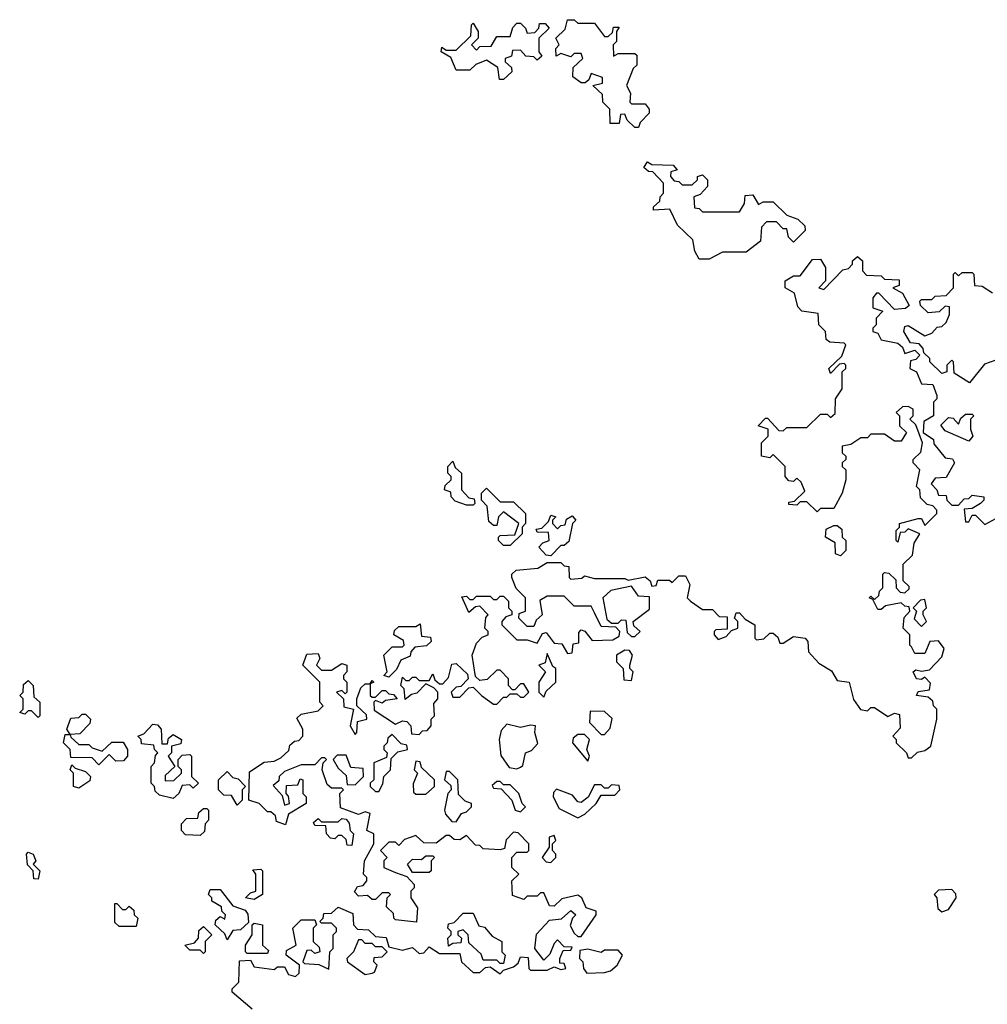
# Model space of a CAD drawing. Extents: x 2029826 to 2248070, y 228728 to 402406.
# Tile 339 of 368: x 2166720 to 2169590, y 311589 to 314510. Entities that reach past the tile are written whole.
import ezdxf

# ---------------------------------------------------------------- set-up
doc = ezdxf.new("R2010")
doc.units = 0

msp = doc.modelspace()

# ---------------------------------------------------------------- linework, layer by layer
at = {"layer": '0CON10XD'}
for points in [[(2168155, 314332.5), (2168143, 314333), (2168138.3, 314368.3), (2168105, 314390), (2168073, 314377), (2168055, 314360), (2168015, 314360), (2167998.3, 314398.3), (2167970, 314415), (2167971.7, 314428.3), (2167985, 314420), (2168015, 314420), (2168058.3, 314461.7), (2168060, 314495), (2168065, 314500), (2168080, 314475), (2168080, 314455), (2168060, 314435), (2168075, 314420), (2168085, 314430), (2168118.3, 314431.7), (2168135, 314460), (2168175, 314460), (2168183, 314487), (2168195, 314500), (2168205, 314500), (2168220, 314485), (2168225, 314470), (2168248.3, 314471.7), (2168260, 314485), (2168261.7, 314498.3), (2168278.3, 314498.3), (2168290, 314485), (2168260, 314455), (2168260, 314415), (2168268.3, 314401.7), (2168255, 314390), (2168245, 314400), (2168221.7, 314401.7), (2168205, 314420), (2168181.7, 314418.3), (2168178.3, 314401.7), (2168160, 314395), (2168160, 314385), (2168178.3, 314368.3), (2168180, 314355), (2168155, 314332.5)], [(2168555, 314190), (2168545, 314190), (2168521.7, 314211.7), (2168515, 314230), (2168501.7, 314228.3), (2168498.3, 314201.7), (2168471.7, 314201.7), (2168470, 314245), (2168450, 314265), (2168448.3, 314288.3), (2168420, 314315), (2168448.3, 314321.7), (2168448.3, 314338.3), (2168415, 314350), (2168408.3, 314331.7), (2168397.5, 314322.5), (2168385, 314322.5), (2168360.7, 314340.7), (2168361.7, 314368.3), (2168390, 314395), (2168385, 314410), (2168365, 314410), (2168355, 314400), (2168325, 314410), (2168311.7, 314401.7), (2168310, 314425), (2168320, 314435), (2168310, 314455), (2168338.3, 314481.7), (2168345, 314510), (2168365, 314510), (2168375, 314500), (2168425, 314500), (2168455, 314460), (2168465, 314460), (2168478.3, 314471.7), (2168481.7, 314488.3), (2168498.3, 314488.3), (2168490, 314475), (2168490, 314445), (2168480, 314435), (2168481.7, 314401.7), (2168495, 314410), (2168545, 314410), (2168550, 314405), (2168550, 314375), (2168540, 314365), (2168520, 314315), (2168531.7, 314291.7), (2168530, 314265), (2168535, 314260), (2168575, 314260), (2168587.5, 314245), (2168587, 314233), (2168560, 314205), (2168555, 314190)], [(2168765, 313800), (2168735, 313800), (2168723, 313823), (2168717, 313857), (2168670.7, 313900.7), (2168648.3, 313948.3), (2168600, 313945), (2168600, 313955), (2168618.3, 313971.7), (2168620, 313985), (2168630, 313995), (2168630, 314025), (2168598.3, 314058.3), (2168585, 314060), (2168571.7, 314071.7), (2168581.7, 314088.3), (2168595, 314080), (2168658.3, 314078.3), (2168670, 314065), (2168651.7, 314058.3), (2168650, 314045), (2168661.7, 314031.7), (2168675, 314030), (2168685, 314020), (2168715, 314020), (2168730, 314035), (2168730, 314045), (2168745, 314050), (2168760, 314035), (2168760, 314015), (2168738.3, 313991.7), (2168720, 313985), (2168721.7, 313951.7), (2168735, 313950), (2168745, 313940), (2168855, 313940), (2168870, 313965), (2168871.7, 313988.3), (2168895, 313990), (2168911.7, 313961.7), (2168925, 313970), (2168955, 313970), (2168995, 313930), (2169028.3, 313918.3), (2169048.3, 313898.3), (2169050, 313885), (2169015, 313850), (2169000, 313865), (2168995, 313890), (2168985, 313890), (2168965, 313910), (2168935, 313910), (2168920, 313895), (2168917, 313853), (2168875, 313820), (2168805, 313820), (2168765, 313800)], [(2169170, 313545), (2169165, 313550), (2169123, 313553), (2169111.7, 313561.7), (2169110, 313585), (2169090, 313605), (2169088.3, 313638.3), (2169040, 313645), (2169028.3, 313658.3), (2169018.3, 313698.3), (2168990, 313715), (2168990, 313735), (2169015, 313750), (2169035, 313750), (2169071.7, 313798.3), (2169095, 313800), (2169110, 313775), (2169110, 313735), (2169090, 313715), (2169105, 313710), (2169161.7, 313768.3), (2169178.3, 313771.7), (2169190, 313785), (2169190, 313795), (2169205, 313807.5), (2169220, 313795), (2169220, 313765), (2169231.7, 313751.7), (2169275, 313750), (2169285, 313740), (2169328.3, 313738.3), (2169328.3, 313721.7), (2169310, 313715), (2169338.3, 313698.3), (2169358.3, 313661.7), (2169347, 313653), (2169315, 313650), (2169268.3, 313698.3), (2169261.7, 313698.3), (2169250, 313685), (2169250, 313655), (2169280, 313645), (2169260, 313625), (2169260, 313605), (2169250, 313595), (2169250, 313585), (2169265, 313580), (2169275, 313560), (2169325, 313550), (2169338.3, 313538.3), (2169345, 313520), (2169375, 313530), (2169390, 313515), (2169378.3, 313501.7), (2169361.7, 313498.3), (2169360, 313475), (2169380, 313465), (2169395, 313430), (2169428.3, 313428.3), (2169440, 313395), (2169440, 313385), (2169430, 313375), (2169430, 313335), (2169401.7, 313318.3), (2169400, 313285), (2169430, 313265), (2169431.7, 313251.7), (2169465, 313210), (2169487, 313207), (2169492.5, 313195), (2169468.3, 313151.7), (2169435, 313150), (2169423, 313133), (2169440, 313115), (2169445, 313100), (2169468.3, 313098.3), (2169470, 313085), (2169485, 313070), (2169505, 313070), (2169521.7, 313088.3), (2169535, 313090), (2169545, 313100), (2169580, 313095), (2169580, 313085), (2169570, 313075), (2169545, 313060), (2169521.7, 313058.3), (2169525, 313020), (2169535, 313020), (2169545, 313040), (2169555, 313040), (2169582.5, 313012.5), (2169615, 313030)], [(2169615, 313500), (2169581.7, 313488.3), (2169537, 313433), (2169491.7, 313461.7), (2169490, 313495), (2169485, 313500), (2169470, 313485), (2169470, 313465), (2169455, 313460), (2169420, 313495), (2169420, 313505), (2169401.7, 313521.7), (2169400, 313535), (2169388.3, 313548.3), (2169361.7, 313551.7), (2169342.5, 313585), (2169345, 313600), (2169355, 313602.5), (2169405, 313572.5), (2169425, 313580), (2169441.7, 313598.3), (2169455, 313600), (2169468.3, 313611.7), (2169477.5, 313635), (2169478.3, 313658.3), (2169465, 313660), (2169447, 313643), (2169415, 313640), (2169391.7, 313661.7), (2169390, 313675), (2169395, 313680), (2169425, 313680), (2169435, 313690), (2169468.3, 313691.7), (2169490, 313715), (2169490, 313755), (2169495, 313760), (2169505, 313750), (2169515, 313760), (2169545, 313760), (2169550, 313755), (2169551.7, 313721.7), (2169575, 313720), (2169605, 313700)], [(2167835, 311980), (2167868.3, 311968.3), (2167890, 311945), (2167890, 311935), (2167880, 311925), (2167880, 311905), (2167900, 311875), (2167897, 311833), (2167835, 311840), (2167830, 311845), (2167828.3, 311858.3), (2167808.3, 311878.3), (2167810, 311905), (2167820, 311915), (2167815, 311920), (2167795, 311920), (2167775, 311900), (2167765, 311900), (2167751.7, 311911.7), (2167725, 311910), (2167713, 311923), (2167721.7, 311938.3), (2167738.3, 311941.7), (2167750, 311955), (2167750, 311965), (2167740, 311975), (2167742.5, 312015), (2167770, 312065), (2167770, 312095), (2167750, 312105), (2167760, 312155), (2167745, 312160), (2167725, 312152.5), (2167671.7, 312171.7), (2167670, 312215), (2167680, 312225), (2167675, 312230), (2167645, 312230), (2167631.7, 312241.7), (2167617.5, 312285), (2167620, 312305), (2167630, 312315), (2167625, 312320), (2167615, 312320), (2167595, 312300), (2167555, 312300), (2167505, 312280), (2167490, 312265), (2167488.3, 312251.7), (2167471.7, 312238.3), (2167498.3, 312208.3), (2167505, 312180), (2167520, 312185), (2167517, 312207), (2167510, 312215), (2167511.7, 312238.3), (2167545, 312240), (2167551.7, 312258.3), (2167560, 312255), (2167560, 312215), (2167570, 312205), (2167570, 312185), (2167517, 312153), (2167508.3, 312121.7), (2167481.7, 312131.7), (2167478.3, 312148.3), (2167465, 312160), (2167455, 312160), (2167430, 312185), (2167400, 312195), (2167401.7, 312278.3), (2167445, 312307.5), (2167475, 312310), (2167495, 312320), (2167518.3, 312341.7), (2167521.7, 312358.3), (2167535, 312370), (2167548.3, 312371.7), (2167560, 312385), (2167560, 312405), (2167541.7, 312438.3), (2167555, 312450), (2167605, 312460), (2167620, 312475), (2167610, 312485), (2167610, 312545), (2167560, 312595), (2167571.7, 312628.3), (2167605, 312630), (2167610, 312615), (2167600, 312595), (2167615, 312580), (2167645, 312580), (2167675, 312600), (2167690, 312595), (2167690, 312575), (2167680, 312565), (2167680, 312555), (2167690, 312545), (2167690, 312515), (2167685, 312510), (2167675, 312520), (2167660, 312515), (2167680, 312495), (2167681.7, 312471.7), (2167710, 312465), (2167700, 312415), (2167715, 312390), (2167720, 312395), (2167721.7, 312428.3), (2167750, 312435), (2167748.3, 312448.3), (2167720, 312475), (2167720, 312495), (2167731.7, 312528.3), (2167745, 312540), (2167760, 312540), (2167765, 312550), (2167770, 312545), (2167760, 312540), (2167760, 312505), (2167765, 312500), (2167775, 312500), (2167795, 312520), (2167805, 312520), (2167815, 312510), (2167828.3, 312508.3), (2167840, 312495), (2167805, 312490), (2167795, 312482.5), (2167775, 312490), (2167770, 312485), (2167771.7, 312461.7), (2167835, 312420), (2167855, 312430), (2167868.3, 312428.3), (2167880, 312415), (2167881.7, 312391.7), (2167905, 312390), (2167915, 312400), (2167928.3, 312401.7), (2167940, 312415), (2167940, 312435), (2167950, 312445), (2167948.3, 312481.7), (2167960, 312495), (2167960, 312515), (2167948.3, 312528.3), (2167925, 312540), (2167898.3, 312511.7), (2167881.7, 312508.3), (2167863, 312493), (2167860, 312525), (2167850, 312535), (2167855, 312560), (2167865, 312550), (2167875, 312550), (2167885, 312560), (2167895, 312560), (2167905, 312550), (2167935, 312550), (2167945, 312570), (2167951.7, 312551.7), (2167965, 312540), (2167975, 312540), (2167991.7, 312558.3), (2168001.7, 312598.3), (2168015, 312600), (2168048.3, 312568.3), (2168050, 312555), (2168028.3, 312531.7), (2168015, 312530), (2168000, 312515), (2168005, 312500), (2168025, 312500), (2168051.7, 312528.3), (2168065, 312530), (2168090, 312505), (2168125, 312480), (2168135, 312480), (2168155, 312500), (2168165, 312500), (2168175, 312510), (2168195, 312510), (2168205, 312500), (2168215, 312500), (2168230, 312515), (2168215, 312540), (2168205, 312540), (2168188.3, 312521.7), (2168181.7, 312521.7), (2168170, 312535), (2168170, 312555), (2168145, 312580), (2168135, 312580), (2168107, 312553), (2168085, 312550), (2168071.7, 312561.7), (2168062.5, 312625), (2168075, 312660), (2168091.7, 312678.3), (2168110, 312685), (2168110, 312695), (2168100, 312705), (2168103, 312737), (2168110, 312745), (2168085, 312770), (2168071.7, 312768.3), (2168051.7, 312751.7), (2168031.7, 312798.3), (2168045, 312800), (2168055, 312790), (2168065, 312790), (2168075, 312800), (2168115, 312800), (2168125, 312790), (2168135, 312790), (2168145, 312800), (2168155, 312800), (2168170, 312785), (2168170, 312765), (2168180, 312755), (2168180, 312745), (2168161.7, 312738.3), (2168150, 312725), (2168150, 312715), (2168195, 312670), (2168225, 312670), (2168255, 312660), (2168270.7, 312689.3), (2168281.7, 312691.7), (2168305, 312660), (2168328.3, 312658.3), (2168345, 312630), (2168358.3, 312631.7), (2168361.7, 312658.3), (2168378.3, 312661.7), (2168378.3, 312691.7), (2168385, 312700), (2168396.4, 312696.4), (2168418.3, 312668.3), (2168479.3, 312670.7), (2168498.3, 312681.7), (2168500, 312695), (2168488.3, 312708.3), (2168445, 312710), (2168425, 312750), (2168415, 312770), (2168365, 312770), (2168335, 312800), (2168285, 312800), (2168263, 312787), (2168270, 312745), (2168251.7, 312728.3), (2168245, 312710), (2168225, 312710), (2168200, 312735), (2168201.7, 312748.3), (2168220, 312755), (2168220, 312795), (2168193, 312823), (2168180, 312855), (2168180, 312865), (2168193, 312877), (2168257, 312883), (2168285, 312900), (2168325, 312900), (2168335, 312890), (2168348.3, 312888.3), (2168350, 312855), (2168355, 312850), (2168387, 312853), (2168395, 312860), (2168425, 312852.5), (2168515, 312852.5), (2168525, 312847.5), (2168575, 312857.5), (2168590, 312845), (2168595, 312830), (2168608.3, 312831.7), (2168613, 312847), (2168647.5, 312847.5), (2168655, 312840), (2168675, 312860), (2168695, 312860), (2168707.5, 312835), (2168700, 312795), (2168710, 312785), (2168745, 312760), (2168775, 312760), (2168795, 312740), (2168818.3, 312738.3), (2168818.3, 312701.7), (2168785, 312700), (2168780, 312695), (2168780, 312685), (2168791.7, 312671.7), (2168815, 312680), (2168831.7, 312698.3), (2168850, 312705), (2168850, 312725), (2168840, 312735), (2168845, 312750), (2168855, 312750), (2168871.7, 312731.7), (2168900, 312715), (2168900, 312675), (2168905, 312670), (2168927, 312673), (2168945, 312690), (2168955, 312690), (2168968.3, 312678.3), (2168975, 312660), (2168985, 312660), (2169015, 312680), (2169050, 312675), (2169057.5, 312665), (2169060, 312635), (2169090.7, 312600.7), (2169128.3, 312578.3), (2169145, 312550), (2169180, 312545), (2169193, 312493), (2169213.6, 312463.6), (2169235, 312460), (2169245, 312470), (2169255, 312470), (2169295, 312442.5), (2169315, 312452.5), (2169329.3, 312449.3), (2169331.7, 312408.3), (2169310, 312385), (2169320, 312375), (2169320, 312365), (2169350, 312335), (2169355, 312320), (2169365, 312320), (2169383, 312337), (2169405, 312342.5), (2169422.5, 312355), (2169440, 312435), (2169440, 312465), (2169430, 312475), (2169428.3, 312488.3), (2169415, 312500), (2169380, 312505), (2169385, 312517.5), (2169418.3, 312521.7), (2169421.7, 312541.7), (2169405, 312560), (2169395, 312552.5), (2169380, 312555), (2169370, 312575), (2169378.3, 312581.7), (2169395, 312577.5), (2169418.3, 312581.7), (2169455, 312620), (2169462.5, 312645), (2169445, 312667.5), (2169420, 312665), (2169405, 312630), (2169375, 312630), (2169365, 312650), (2169360, 312655), (2169360, 312685), (2169340, 312705), (2169343, 312737), (2169360, 312755), (2169358.3, 312768.3), (2169345, 312770), (2169335, 312780), (2169288.3, 312771.7), (2169275, 312760), (2169265, 312760), (2169250, 312790), (2169240, 312795), (2169245, 312800), (2169255, 312790), (2169268.3, 312801.7), (2169270, 312815), (2169280, 312825), (2169280, 312865), (2169285, 312870), (2169298.3, 312868.3), (2169318.3, 312848.3), (2169320, 312825), (2169331.7, 312811.7), (2169345, 312810), (2169358.3, 312821.7), (2169358.3, 312828.3), (2169340, 312845), (2169340, 312895), (2169368.3, 312921.7), (2169373, 312957), (2169390, 312985), (2169355, 313000), (2169345, 312990), (2169331.7, 312988.3), (2169325, 312960), (2169320, 312965), (2169320, 312995), (2169330, 313005), (2169330, 313015), (2169385, 313030), (2169395, 313030), (2169405, 313010), (2169440, 313045), (2169440, 313055), (2169428.3, 313068.3), (2169411.7, 313071.7), (2169391.7, 313091.7), (2169390, 313115), (2169380, 313125), (2169390, 313175), (2169370, 313195), (2169370, 313205), (2169392.5, 313227.5), (2169397.5, 313255), (2169378.3, 313308.3), (2169360, 313325), (2169370, 313335), (2169370, 313355), (2169355, 313362.5), (2169338.3, 313361.7), (2169320, 313345), (2169330, 313335), (2169330, 313305), (2169350, 313285), (2169335, 313260), (2169315, 313260), (2169285, 313280), (2169245, 313280), (2169235, 313270), (2169215, 313270), (2169185, 313250), (2169160, 313245), (2169160, 313225), (2169170, 313215), (2169170, 313205), (2169160, 313195), (2169160, 313185), (2169170, 313175), (2169170, 313145), (2169160, 313105), (2169135, 313060), (2169095, 313060), (2169085, 313050), (2169055, 313080), (2169035, 313080), (2169025, 313070), (2169001.7, 313071.7), (2169001.7, 313078.3), (2169018.3, 313081.7), (2169048.3, 313111.7), (2169038.3, 313138.3), (2169025, 313150), (2169015, 313140), (2169001.7, 313141.7), (2168990, 313155), (2168990, 313185), (2168955, 313220), (2168945, 313210), (2168920, 313215), (2168920, 313255), (2168940, 313275), (2168940, 313295), (2168910, 313305), (2168931.7, 313328.3), (2168938.3, 313328.3), (2168971.7, 313291.7), (2168985, 313290), (2168995, 313300), (2169055, 313300), (2169095, 313340), (2169115, 313340), (2169125, 313330), (2169138.3, 313341.7), (2169140, 313385), (2169160, 313415), (2169160, 313465), (2169170, 313475), (2169170, 313485), (2169165, 313490), (2169151.7, 313488.3), (2169125, 313460), (2169120, 313475), (2169158.3, 313511.7), (2169170, 313545)], [(2169535, 313260), (2169465, 313290), (2169452.5, 313307.5), (2169475, 313330), (2169488.3, 313328.3), (2169505, 313310), (2169511.7, 313328.3), (2169525, 313340), (2169545, 313340), (2169550, 313335), (2169540, 313325), (2169540, 313295), (2169547.5, 313275), (2169535, 313260)], [(2168065, 313070), (2168045, 313070), (2168011.7, 313081.7), (2168000, 313095), (2167998.3, 313108.3), (2167980, 313115), (2167981.7, 313128.3), (2168000, 313145), (2168000, 313155), (2167990, 313165), (2167990, 313185), (2168005, 313200), (2168011.7, 313181.7), (2168030, 313165), (2168030, 313115), (2168051.7, 313091.7), (2168068.3, 313088.3), (2168070, 313075), (2168065, 313070)], [(2168175, 312950), (2168155, 312950), (2168140, 312965), (2168140, 312975), (2168145, 312980), (2168188.3, 312981.7), (2168200, 313015), (2168155, 313050), (2168140, 313035), (2168135, 313010), (2168125, 313010), (2168111.7, 313021.7), (2168107, 313067), (2168090, 313085), (2168090, 313105), (2168105, 313120), (2168145, 313080), (2168185, 313080), (2168220, 313045), (2168220, 313015), (2168210, 313005), (2168210, 312985), (2168175, 312950)], [(2168295, 312920), (2168281.7, 312921.7), (2168260, 312945), (2168271.7, 312958.3), (2168290, 312965), (2168288.3, 312988.3), (2168255, 312990), (2168251.7, 312998.3), (2168268.3, 313001.7), (2168288.3, 313021.7), (2168295, 313040), (2168310, 313035), (2168300, 313025), (2168300, 313015), (2168315, 313000), (2168325, 313010), (2168338.3, 313011.7), (2168341.7, 313028.3), (2168358.3, 313038.3), (2168370, 313025), (2168360, 313015), (2168348.3, 312961.7), (2168335, 312950), (2168325, 312950), (2168295, 312920)], [(2169155, 312920), (2169140, 312925), (2169138.3, 312958.3), (2169110, 312975), (2169111.7, 312998.3), (2169135, 313010), (2169145, 313010), (2169158.3, 312998.3), (2169160, 312975), (2169170, 312965), (2169170, 312935), (2169155, 312920)], [(2168545, 312680), (2168560, 312695), (2168541.7, 312711.7), (2168540, 312725), (2168588.3, 312761.7), (2168588.3, 312798.3), (2168555, 312800), (2168535, 312830), (2168473, 312817), (2168450, 312795), (2168461.7, 312731.7), (2168475, 312720), (2168495, 312720), (2168505, 312730), (2168518.3, 312728.3), (2168521.7, 312691.7), (2168535, 312680), (2168545, 312680)], [(2169395, 312710), (2169410, 312725), (2169400, 312745), (2169400, 312755), (2169410, 312765), (2169405, 312790), (2169391.7, 312788.3), (2169370, 312765), (2169380, 312755), (2169373, 312733), (2169395, 312710)], [(2167815, 312560), (2167800, 312565), (2167810, 312575), (2167800, 312625), (2167825, 312650), (2167855, 312650), (2167860, 312655), (2167858.3, 312668.3), (2167830, 312685), (2167831.7, 312698.3), (2167845, 312710), (2167895, 312710), (2167908.3, 312718.3), (2167911.7, 312681.7), (2167938.3, 312678.3), (2167940, 312665), (2167927, 312653), (2167891.7, 312648.3), (2167880, 312635), (2167878.3, 312621.7), (2167850, 312610), (2167837.5, 312582.5), (2167815, 312560)], [(2168275, 312500), (2168281.7, 312518.3), (2168310, 312545), (2168310, 312585), (2168301.7, 312591.7), (2168285, 312630), (2168278.3, 312601.7), (2168260, 312595), (2168280, 312575), (2168260, 312545), (2168260, 312515), (2168275, 312500)], [(2168535, 312550), (2168540, 312575), (2168530, 312585), (2168530, 312595), (2168537.5, 312625), (2168528.3, 312638.3), (2168515, 312640), (2168490, 312625), (2168490, 312605), (2168510, 312585), (2168511.7, 312551.7), (2168535, 312550)], [(2166775, 312440), (2166755, 312460), (2166745, 312460), (2166735, 312450), (2166720, 312455), (2166730, 312465), (2166730, 312495), (2166720, 312505), (2166730, 312515), (2166731.7, 312538.3), (2166745, 312550), (2166760, 312535), (2166761.7, 312501.7), (2166780, 312485), (2166780, 312445), (2166775, 312440)], [(2166955, 312300), (2166935, 312320), (2166871.7, 312321.7), (2166870, 312345), (2166850, 312365), (2166855, 312390), (2166870, 312390), (2166860, 312405), (2166871.7, 312438.3), (2166895, 312440), (2166905, 312450), (2166915, 312450), (2166930, 312435), (2166928.3, 312421.7), (2166898.3, 312391.7), (2166870, 312390), (2166871.7, 312381.7), (2166895, 312360), (2166925, 312360), (2166935, 312350), (2166965, 312340), (2166993, 312367), (2167027, 312367), (2167040, 312345), (2167040, 312325), (2167028.3, 312311.7), (2167005, 312310), (2166985, 312330), (2166955, 312300)], [(2168455, 312390), (2168471.7, 312408.3), (2168477, 312437), (2168455, 312457.5), (2168411.7, 312458.3), (2168410, 312425), (2168445, 312390), (2168455, 312390)], [(2167175, 312200), (2167135, 312210), (2167121.7, 312221.7), (2167120, 312235), (2167110, 312245), (2167110, 312295), (2167120, 312305), (2167122.5, 312327.5), (2167130, 312335), (2167120, 312345), (2167118.3, 312358.3), (2167081.7, 312361.7), (2167080, 312375), (2167070, 312385), (2167088.3, 312391.7), (2167115, 312420), (2167128.3, 312418.3), (2167140, 312405), (2167141.7, 312361.7), (2167158.3, 312361.7), (2167161.7, 312378.3), (2167175, 312390), (2167200, 312375), (2167198.3, 312361.7), (2167170, 312355), (2167170, 312335), (2167160, 312325), (2167180, 312295), (2167151.7, 312268.3), (2167151.7, 312251.7), (2167177, 312253), (2167200, 312275), (2167200, 312285), (2167190, 312295), (2167190, 312315), (2167201.7, 312328.3), (2167225, 312330), (2167230, 312325), (2167230, 312265), (2167250, 312245), (2167235, 312230), (2167225, 312240), (2167201.7, 312238.3), (2167192.5, 312215), (2167175, 312200)], [(2168195, 312287.5), (2168205, 312292.5), (2168212.5, 312297.5), (2168220, 312335), (2168238.3, 312341.7), (2168257, 312363), (2168247.5, 312395), (2168250, 312415), (2168235, 312417.5), (2168205, 312410), (2168165, 312420), (2168148.3, 312401.7), (2168142.5, 312375), (2168147.5, 312327.5), (2168171.7, 312291.7), (2168195, 312287.5)], [(2167785, 312220), (2167797, 312243), (2167800, 312265), (2167820, 312285), (2167821.7, 312318.3), (2167841.7, 312338.3), (2167870, 312345), (2167868.3, 312358.3), (2167851.7, 312361.7), (2167825, 312390), (2167811.7, 312378.3), (2167810, 312365), (2167800, 312355), (2167800, 312345), (2167810, 312335), (2167808.3, 312321.7), (2167770, 312305), (2167770, 312255), (2167760, 312245), (2167760, 312235), (2167775, 312220), (2167785, 312220)], [(2168405, 312310), (2168410, 312325), (2168402.5, 312345), (2168410, 312375), (2168395, 312390), (2168375, 312390), (2168361.7, 312378.3), (2168360, 312365), (2168405, 312310)], [(2167715, 312240), (2167740, 312265), (2167738.3, 312288.3), (2167701.7, 312291.7), (2167688.3, 312328.3), (2167661.7, 312328.3), (2167650, 312315), (2167665, 312290), (2167688.3, 312268.3), (2167691.7, 312241.7), (2167715, 312240)], [(2166895, 312230), (2166880, 312235), (2166880, 312275), (2166870, 312285), (2166875, 312300), (2166885, 312290), (2166915, 312280), (2166930, 312265), (2166928.3, 312251.7), (2166895, 312230)], [(2167925, 312212.5), (2167950, 312235), (2167950, 312255), (2167911.7, 312291.7), (2167908.3, 312308.3), (2167895, 312310), (2167890, 312285), (2167900, 312275), (2167887, 312243), (2167888.3, 312218.3), (2167895, 312212.5), (2167925, 312212.5)], [(2167365, 312180), (2167348.3, 312208.3), (2167325, 312210), (2167310, 312225), (2167310, 312255), (2167335, 312280), (2167351.7, 312261.7), (2167368.3, 312258.3), (2167390, 312235), (2167380, 312225), (2167380, 312195), (2167365, 312180)], [(2168015, 312130), (2168030, 312155), (2168045, 312160), (2168060, 312175), (2168060, 312185), (2168041.7, 312191.7), (2168021.7, 312211.7), (2168020, 312255), (2167995, 312280), (2167985, 312280), (2167980, 312255), (2167998.3, 312238.3), (2168000, 312225), (2167990, 312215), (2167980, 312165), (2167983, 312153), (2168001.7, 312131.7), (2168015, 312130)], [(2168205, 312160), (2168220, 312175), (2168210, 312185), (2168200, 312215), (2168175, 312240), (2168155, 312240), (2168145, 312250), (2168135, 312250), (2168121.7, 312238.3), (2168125, 312230), (2168148.3, 312228.3), (2168180, 312195), (2168190, 312165), (2168205, 312160)], [(2168375, 312142.5), (2168396.4, 312153.6), (2168430, 312185), (2168445, 312210), (2168485, 312210), (2168500, 312225), (2168498.3, 312238.3), (2168475, 312240), (2168465, 312230), (2168455, 312230), (2168445, 312240), (2168425, 312240), (2168406.4, 312203.6), (2168385, 312187.5), (2168375, 312190), (2168360, 312210), (2168312.5, 312227.5), (2168303, 312217), (2168302.5, 312205), (2168320, 312170), (2168375, 312142.5)], [(2167255, 312090), (2167211.7, 312091.7), (2167200, 312105), (2167200, 312125), (2167215, 312140), (2167248.3, 312141.7), (2167251.7, 312158.3), (2167265, 312170), (2167275, 312170), (2167280, 312165), (2167280, 312135), (2167270, 312125), (2167268.3, 312101.7), (2167255, 312090)], [(2167705, 312060), (2167691.7, 312061.7), (2167688.3, 312078.3), (2167675, 312090), (2167665, 312090), (2167655, 312080), (2167641.7, 312081.7), (2167630, 312095), (2167628.3, 312118.3), (2167595, 312120), (2167591.7, 312128.3), (2167605, 312140), (2167615, 312130), (2167665, 312130), (2167675, 312140), (2167688.3, 312138.3), (2167697, 312127), (2167700, 312105), (2167710, 312095), (2167705, 312060)], [(2167410, 311575), (2167350, 311625), (2167350, 311635), (2167370, 311655), (2167371.7, 311718.3), (2167405, 311720), (2167415, 311700), (2167475, 311692.5), (2167485, 311700), (2167505, 311700), (2167517.5, 311677.5), (2167538.3, 311671.7), (2167548.8, 311681.2), (2167550, 311705), (2167510, 311735), (2167511.7, 311748.3), (2167540, 311765), (2167530, 311815), (2167555, 311840), (2167595, 311840), (2167600, 311825), (2167590, 311815), (2167590, 311775), (2167608.3, 311758.3), (2167610, 311745), (2167595, 311740), (2167585, 311750), (2167571.7, 311748.3), (2167560, 311715), (2167565, 311710), (2167607, 311707), (2167637, 311693), (2167640, 311745), (2167650, 311755), (2167650, 311795), (2167660, 311805), (2167660, 311815), (2167645, 311830), (2167615, 311830), (2167610, 311835), (2167620, 311845), (2167621.7, 311858.3), (2167645, 311860), (2167665, 311877.5), (2167708.3, 311858.3), (2167710, 311825), (2167721.7, 311811.7), (2167755, 311810), (2167775, 311790), (2167807, 311787), (2167815, 311760), (2167855, 311750), (2167885, 311757.5), (2167905, 311740), (2167918.3, 311741.7), (2167935, 311760), (2167965, 311740), (2168025, 311740), (2168030, 311715), (2168065, 311683.8), (2168085, 311683.3), (2168101.7, 311698.3), (2168115, 311700), (2168145, 311680), (2168155, 311690), (2168185, 311700), (2168198.3, 311711.7), (2168205, 311730), (2168228.3, 311728.3), (2168230, 311695), (2168235, 311690), (2168285, 311690), (2168305, 311700), (2168325, 311692.5), (2168340, 311695), (2168335, 311710), (2168321.7, 311711.7), (2168322.5, 311725), (2168331.7, 311748.3), (2168355, 311750), (2168358.3, 311758.3), (2168335, 311760), (2168315, 311780), (2168305, 311770), (2168292.5, 311737.5), (2168275, 311720), (2168247.5, 311755), (2168253, 311797), (2168291.7, 311838.3), (2168327, 311843), (2168355, 311867.5), (2168370, 311855), (2168360, 311845), (2168353, 311823), (2168365, 311800), (2168375, 311790), (2168385, 311790), (2168430, 311855), (2168430, 311865), (2168400, 311875), (2168387.5, 311905), (2168375, 311912.5), (2168328.3, 311901.7), (2168305, 311880), (2168291.7, 311881.7), (2168275, 311920), (2168265, 311920), (2168255, 311910), (2168225, 311910), (2168215, 311900), (2168181.7, 311911.7), (2168180, 311955), (2168200, 311975), (2168180, 311995), (2168180, 312025), (2168195, 312040), (2168225, 312040), (2168230, 312045), (2168230, 312065), (2168198.3, 312098.3), (2168185, 312100), (2168163, 312077), (2168158.3, 312051.7), (2168145, 312047.5), (2168095, 312050), (2168085, 312060), (2168071.7, 312061.7), (2168045, 312090), (2168025, 312077.5), (2168008.3, 312078.3), (2167995, 312090), (2167985, 312090), (2167955, 312067.5), (2167918.3, 312068.3), (2167895, 312090), (2167861.7, 312078.3), (2167845, 312060), (2167835, 312070), (2167815, 312070), (2167790, 312045), (2167810, 312025), (2167800, 312015), (2167800, 311995), (2167835, 311980)], [(2168295, 312010), (2168310, 312025), (2168310, 312035), (2168300, 312045), (2168300, 312065), (2168310, 312075), (2168305, 312090), (2168290, 312085), (2168290, 312055), (2168270, 312025), (2168281.7, 312011.7), (2168295, 312010)], [(2166775, 311960), (2166761.7, 311961.7), (2166760, 311985), (2166743, 312003), (2166740, 312035), (2166745, 312040), (2166760, 312035), (2166767.5, 312015), (2166760, 312005), (2166780, 311985), (2166775, 311960)], [(2167935, 311980), (2167885, 311980), (2167870, 312005), (2167885, 312020), (2167911.7, 312018.3), (2167925, 312030), (2167945, 312030), (2167950, 312025), (2167940, 312015), (2167940, 311985), (2167935, 311980)], [(2167415, 311900), (2167390, 311905), (2167405, 311920), (2167420, 311925), (2167420, 311975), (2167411.7, 311988.3), (2167435, 311990), (2167440, 311985), (2167440, 311915), (2167415, 311900)], [(2167335, 311780), (2167328.3, 311798.3), (2167300, 311825), (2167301.7, 311838.3), (2167315, 311850), (2167328.3, 311841.7), (2167330, 311855), (2167320, 311865), (2167318.3, 311878.3), (2167290, 311895), (2167290, 311905), (2167280, 311915), (2167285, 311930), (2167315, 311930), (2167351.7, 311881.7), (2167388.3, 311868.3), (2167397, 311857), (2167398.3, 311831.7), (2167375, 311810), (2167351.7, 311808.3), (2167335, 311780)], [(2169455, 311863.3), (2169475, 311870), (2169497.5, 311905), (2169497, 311917), (2169485, 311930), (2169445, 311927.5), (2169432.5, 311915), (2169440, 311905), (2169443, 311873), (2169455, 311863.3)], [(2167065, 311820), (2167015, 311820), (2167001.7, 311831.7), (2167001.7, 311888.3), (2167008.3, 311888.3), (2167025, 311870), (2167035, 311870), (2167045, 311880), (2167058.3, 311868.3), (2167060, 311855), (2167070, 311845), (2167065, 311820)], [(2168155, 311710), (2168145, 311710), (2168135, 311720), (2168095, 311720), (2168088.3, 311738.3), (2168051.7, 311771.7), (2168050, 311795), (2168035, 311810), (2168020, 311805), (2168020, 311795), (2168030, 311785), (2168028.3, 311771.7), (2168005, 311770), (2167991.7, 311761.7), (2167990, 311785), (2168000, 311795), (2168000, 311805), (2167990, 311815), (2167991.7, 311828.3), (2168008.3, 311831.7), (2168035, 311860), (2168065, 311860), (2168081.7, 311821.7), (2168098.3, 311818.3), (2168121.7, 311791.7), (2168150, 311775), (2168150, 311745), (2168160, 311735), (2168155, 311710)], [(2167455, 311740), (2167395, 311740), (2167390, 311745), (2167390, 311765), (2167410, 311795), (2167410, 311825), (2167415, 311830), (2167440, 311825), (2167440, 311765), (2167458.3, 311748.3), (2167455, 311740)], [(2167265, 311740), (2167255, 311750), (2167225, 311750), (2167210, 311765), (2167238.3, 311771.7), (2167250, 311785), (2167251.7, 311808.3), (2167265, 311820), (2167290, 311795), (2167270, 311775), (2167270, 311745), (2167265, 311740)], [(2167745, 311677.5), (2167765, 311681.2), (2167772.5, 311685), (2167780, 311705), (2167770, 311715), (2167771.7, 311728.3), (2167795, 311730), (2167810, 311745), (2167795, 311760), (2167775, 311760), (2167765, 311770), (2167745, 311770), (2167735, 311780), (2167725, 311780), (2167710, 311745), (2167690, 311725), (2167692.5, 311715), (2167745, 311677.5)], [(2168402, 311682), (2168455, 311683.3), (2168472, 311688), (2168492.5, 311705), (2168507.5, 311735), (2168495, 311750), (2168455, 311750), (2168445, 311742.5), (2168405, 311752.5), (2168381.7, 311748.3), (2168380, 311725), (2168390, 311715), (2168392.5, 311695), (2168402, 311682)]]:
    msp.add_lwpolyline(points, dxfattribs=at)

doc.saveas('drawing.dxf')
